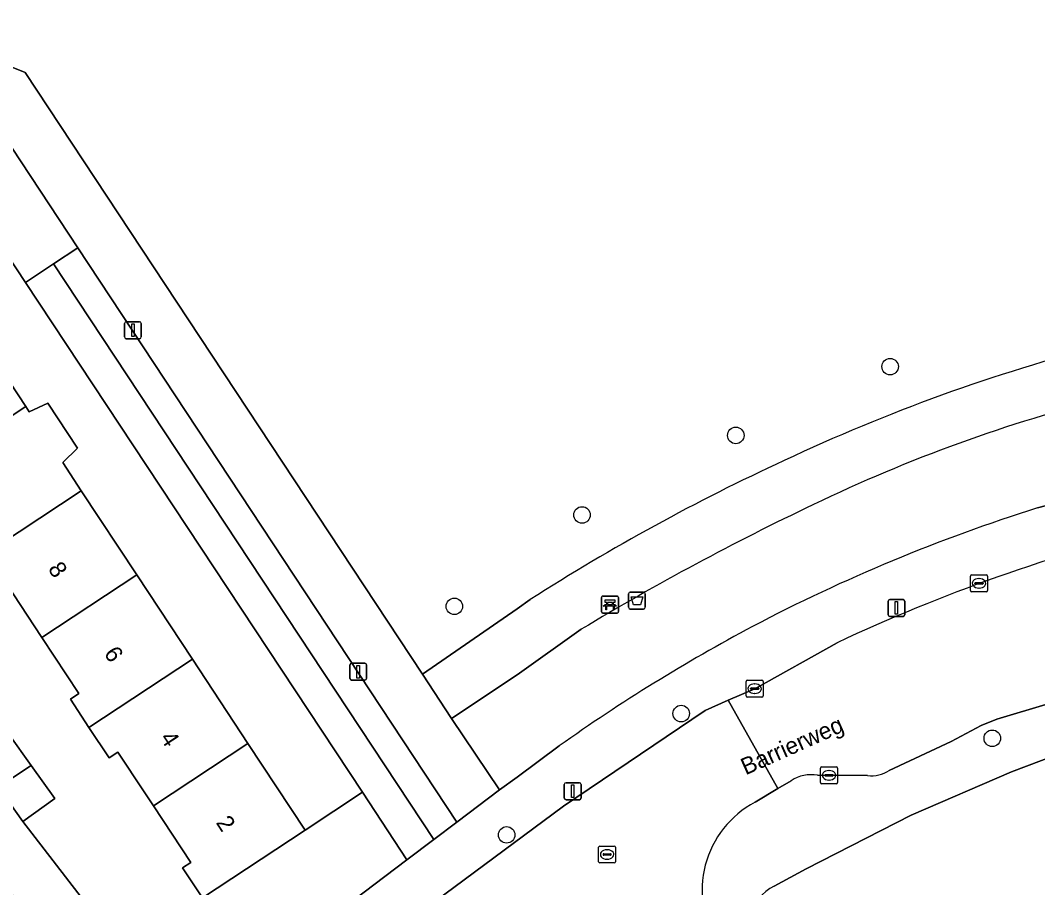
# Model space of a CAD drawing. Extents: x 160030 to 160839, y 385325 to 386450.
# Drawn here: x 160470.6 to 160530.8, y 385844.5 to 385895.8 of the extents above; entities that cross this region are included whole.
import ezdxf

# ---------------------------------------------------------------- set-up
doc = ezdxf.new("R2010")
doc.units = 0
for name, color, linetype in [('IMGEO_Afvalbak', 7, 'Continuous'), ('IMGEO_Bank', 7, 'Continuous'), ('IMGEO_Boom', 7, 'Continuous'), ('IMGEO_Erf', 7, 'Continuous'), ('IMGEO_Groenvoorziening', 7, 'Continuous'), ('IMGEO_Kolk', 7, 'Continuous'), ('IMGEO_Lichtmast', 7, 'Continuous'), ('IMGEO_Openbare_ruimte_label', 7, 'Continuous'), ('IMGEO_Pand', 7, 'Continuous'), ('IMGEO_Pand_nummerreeks', 7, 'Continuous'), ('IMGEO_Rijbaan_lokaal_gesloten', 7, 'Continuous'), ('IMGEO_Rioolput', 7, 'Continuous'), ('IMGEO_Voetpad_open', 7, 'Continuous')]:
    doc.layers.add(name, color=color, linetype=linetype)

msp = doc.modelspace()

# ---------------------------------------------------------------- linework, layer by layer
at = {"layer": 'IMGEO_Afvalbak'}
for p, q in [((160506.599, 385861.08), (160506.599, 385861.88)), ((160506.599, 385861.88), (160506.599, 385861.08)), ((160506.699, 385861.98), (160507.489, 385861.98)), ((160507.489, 385861.98), (160506.699, 385861.98)), ((160507.589, 385861.88), (160507.589, 385861.08)), ((160507.589, 385861.08), (160507.589, 385861.88)), ((160507.489, 385860.98), (160506.699, 385860.98)), ((160506.699, 385860.98), (160507.489, 385860.98))]:
    msp.add_line(p, q, dxfattribs=at)
msp.add_lwpolyline([(160506.742, 385861.694), (160507.446, 385861.694), (160507.297, 385861.224), (160506.891, 385861.224), (160506.742, 385861.694)], dxfattribs=at)
for centre, start, end in [((160506.699, 385861.88), 90, 180), ((160506.699, 385861.88), 90, 180), ((160507.489, 385861.88), 0, 90), ((160507.489, 385861.88), 360, 90), ((160506.699, 385861.08), 180, 270), ((160506.699, 385861.08), 180, 270), ((160507.489, 385861.08), 270, 0), ((160507.489, 385861.08), 270, 0)]:
    msp.add_arc(centre, 0.1, start, end, dxfattribs=at)
at = {"layer": 'IMGEO_Bank'}
for p, q in [((160504.998, 385860.819), (160504.998, 385861.66)), ((160504.998, 385861.66), (160504.998, 385860.819)), ((160505.073, 385861.744), (160505.914, 385861.744)), ((160505.914, 385861.744), (160505.073, 385861.744)), ((160505.998, 385861.669), (160505.998, 385860.828)), ((160505.998, 385860.828), (160505.998, 385861.669)), ((160505.695, 385861.142), (160505.302, 385861.142)), ((160505.307, 385861.25), (160505.307, 385861.356)), ((160505.351, 385861.356), (160505.351, 385861.25)), ((160505.639, 385861.362), (160505.357, 385861.362)), ((160505.357, 385861.244), (160505.639, 385861.244)), ((160505.645, 385861.25), (160505.645, 385861.356)), ((160505.689, 385861.356), (160505.689, 385861.25)), ((160505.923, 385860.744), (160505.082, 385860.744)), ((160505.082, 385860.744), (160505.923, 385860.744))]:
    msp.add_line(p, q, dxfattribs=at)
for points in [[(160505.301, 385861.362), (160505.215, 385861.362), (160505.215, 385861.523), (160505.778, 385861.523), (160505.778, 385861.362), (160505.695, 385861.362)], [(160505.245, 385861.142), (160505.103, 385861.142), (160505.215, 385861.244), (160505.301, 385861.244)], [(160505.295, 385861.135), (160505.295, 385860.928), (160505.252, 385860.928), (160505.252, 385861.135)], [(160505.695, 385861.244), (160505.778, 385861.244), (160505.89, 385861.142), (160505.751, 385861.142)], [(160505.745, 385861.135), (160505.745, 385860.928), (160505.701, 385860.928), (160505.701, 385861.135)]]:
    msp.add_lwpolyline(points, dxfattribs=at)
for centre, radius, start, end in [((160505.076, 385861.666), 0.0779, 92.4484, 184.28452), ((160505.076, 385861.666), 0.0779, 92.4484, 184.28452), ((160505.92, 385861.666), 0.0779, 2.4484, 94.28452), ((160505.92, 385861.666), 0.0779, 2.4484, 94.28452), ((160505.076, 385860.822), 0.0779, 182.4484, 274.28452), ((160505.076, 385860.822), 0.0779, 182.4484, 274.28452), ((160505.245, 385861.135), 0.00671, 2.89567, 87.10433), ((160505.302, 385861.135), 0.00671, 92.89567, 177.10433), ((160505.3, 385861.355), 0.00671, 2.89567, 87.10433), ((160505.3, 385861.251), 0.00671, 272.89567, 357.10433), ((160505.357, 385861.355), 0.00671, 92.89567, 177.10433), ((160505.357, 385861.251), 0.00671, 182.89567, 267.10433), ((160505.639, 385861.355), 0.00671, 2.89567, 87.10433), ((160505.639, 385861.251), 0.00671, 272.89567, 357.10433), ((160505.696, 385861.355), 0.00671, 92.89567, 177.10433), ((160505.696, 385861.251), 0.00671, 182.89567, 267.10433), ((160505.694, 385861.135), 0.00671, 2.89567, 87.10433), ((160505.751, 385861.135), 0.00671, 92.89567, 177.10433), ((160505.92, 385860.822), 0.0779, 272.4484, 4.28452), ((160505.92, 385860.822), 0.0779, 272.4484, 4.28452)]:
    msp.add_arc(centre, radius, start, end, dxfattribs=at)
at = {"layer": 'IMGEO_Boom'}
for centre in [(160522.082, 385875.336), (160512.944, 385871.262), (160503.843, 385866.553), (160496.283, 385861.138), (160509.713, 385854.787), (160528.132, 385853.325), (160499.377, 385847.602)]:
    msp.add_circle(centre, 0.489, dxfattribs=at)
at = {"layer": 'IMGEO_Erf'}
msp.add_lwpolyline([(160470.884, 385880.328), (160469.781, 385881.997), (160468.023, 385880.862), (160466.396, 385879.812), (160467.519, 385878.109), (160470.903, 385872.977), (160471.117, 385872.652), (160472.207, 385873.163), (160473.962, 385870.501), (160473.097, 385869.649), (160474.192, 385867.989), (160477.482, 385863), (160480.772, 385858.011), (160484.06, 385853.023), (160487.444, 385847.892), (160490.841, 385850.132)], close=True, dxfattribs=at)
msp.add_lwpolyline([(160469.9, 385853.576), (160471.229, 385851.719), (160472.634, 385849.756), (160470.724, 385848.388), (160475.259, 385842.539), (160477.078, 385843.933), (160478.595, 385841.952), (160481.363, 385843.883), (160480.195, 385845.654), (160480.676, 385845.972), (160478.461, 385849.331), (160477.923, 385850.146), (160476.365, 385852.508), (160475.835, 385852.159), (160474.642, 385853.969), (160473.546, 385855.632), (160474.057, 385855.969), (160471.863, 385859.295), (160469.738, 385862.517)], dxfattribs=at)
at = {"layer": 'IMGEO_Groenvoorziening'}
for points in [[(160462.447, 385896.161), (160470.862, 385892.763), (160494.405, 385857.131), (160500, 385860.998), (160500.778, 385861.535)], [(160463.161, 385887.04), (160463.381, 385886.761), (160468.023, 385880.862), (160469.781, 385881.997), (160470.884, 385880.328), (160472.553, 385881.429), (160473.981, 385882.371), (160468.937, 385890.012)], [(160530.819, 385866.972), (160539.466, 385869.216), (160552.269, 385871.988), (160555.713, 385872.764), (160554.615, 385877.841), (160547.089, 385876.112), (160535.097, 385873.519)], [(160503.797, 385859.782), (160500, 385857.085), (160496.106, 385854.494), (160498.965, 385850.262), (160500, 385851.029), (160502.491, 385852.872)], [(160557.922, 385854.24), (160556.95, 385858.654), (160541.181, 385855.337), (160536.871, 385854.169), (160536.052, 385853.9), (160529.271, 385851.34), (160523.326, 385848.774), (160517.121, 385845.589), (160515.222, 385844.574)]]:
    msp.add_lwpolyline(points, dxfattribs=at)
for points in [[(160495.073, 385847.335), (160496.43, 385848.363), (160473.981, 385882.371), (160472.553, 385881.429)], [(160493.476, 385846.124), (160495.073, 385847.335), (160472.553, 385881.429), (160470.884, 385880.328), (160490.841, 385850.132)], [(160480.111, 385835.996), (160493.476, 385846.124), (160490.841, 385850.132), (160487.444, 385847.892), (160481.363, 385843.883), (160478.595, 385841.952), (160476.776, 385840.559)]]:
    msp.add_lwpolyline(points, close=True, dxfattribs=at)
for centre, radius, start, end in [((160561.784, 385772.229), 107.833, 104.50845, 115.23732), ((160557.199, 385785.041), 91.196, 104.02558, 115.77864), ((160567.092, 385758.329), 122.675, 114.71203, 122.72236), ((160587.471, 385720.47), 162.509, 115.48865, 120.98995), ((160561.763, 385768.851), 102.885, 107.50352, 117.70053), ((160563.106, 385767.566), 104.648, 118.0244, 125.39594), ((160516.478, 385842.095), 2.779, 116.86584, 165.85337)]:
    msp.add_arc(centre, radius, start, end, dxfattribs=at)
at = {"layer": 'IMGEO_Kolk'}
for p, q in [((160526.846, 385862.076), (160526.846, 385862.928)), ((160526.921, 385863.002), (160527.773, 385863.002)), ((160527.334, 385862.782), (160527.359, 385862.782)), ((160527.847, 385862.928), (160527.847, 385862.076)), ((160527.105, 385862.496), (160527.105, 385862.508)), ((160527.543, 385862.459), (160527.145, 385862.459)), ((160527.148, 385862.545), (160527.546, 385862.545)), ((160527.357, 385862.222), (160527.332, 385862.222)), ((160527.589, 385862.508), (160527.589, 385862.496)), ((160527.773, 385862.002), (160526.921, 385862.002)), ((160513.566, 385855.836), (160513.566, 385856.688)), ((160513.641, 385856.762), (160514.493, 385856.762)), ((160514.567, 385856.688), (160514.567, 385855.836)), ((160513.825, 385856.256), (160513.825, 385856.268)), ((160514.263, 385856.219), (160513.865, 385856.219)), ((160513.868, 385856.305), (160514.266, 385856.305)), ((160514.054, 385856.542), (160514.079, 385856.542)), ((160514.309, 385856.268), (160514.309, 385856.256)), ((160514.493, 385855.762), (160513.641, 385855.762)), ((160514.077, 385855.982), (160514.052, 385855.982)), ((160517.964, 385850.707), (160517.964, 385851.559)), ((160518.039, 385851.633), (160518.891, 385851.633)), ((160518.266, 385851.176), (160518.664, 385851.176)), ((160518.452, 385851.413), (160518.477, 385851.413)), ((160518.965, 385851.559), (160518.965, 385850.707)), ((160518.891, 385850.633), (160518.039, 385850.633)), ((160518.223, 385851.127), (160518.223, 385851.139)), ((160518.661, 385851.09), (160518.263, 385851.09)), ((160518.475, 385850.853), (160518.45, 385850.853)), ((160518.707, 385851.139), (160518.707, 385851.127))]:
    msp.add_line(p, q, dxfattribs=at)
for points in [[(160526.846, 385862.076), (160526.846, 385862.928)], [(160526.921, 385863.002), (160527.773, 385863.002)], [(160527.847, 385862.928), (160527.847, 385862.076)], [(160527.773, 385862.002), (160526.921, 385862.002)], [(160513.566, 385855.836), (160513.566, 385856.688)], [(160513.641, 385856.762), (160514.493, 385856.762)], [(160514.567, 385856.688), (160514.567, 385855.836)], [(160514.493, 385855.762), (160513.641, 385855.762)], [(160517.964, 385850.707), (160517.964, 385851.559)], [(160518.039, 385851.633), (160518.891, 385851.633)], [(160518.965, 385851.559), (160518.965, 385850.707)], [(160518.891, 385850.633), (160518.039, 385850.633)]]:
    msp.add_lwpolyline(points, dxfattribs=at)
for centre, radius, start, end in [((160526.923, 385862.926), 0.0765, 91.55205, 178.44795), ((160526.923, 385862.926), 0.0765, 91.55205, 178.44795), ((160527.771, 385862.926), 0.0765, 1.55205, 88.44795), ((160527.771, 385862.926), 0.0765, 1.55205, 88.44795), ((160526.923, 385862.078), 0.0765, 181.55205, 268.44795), ((160526.923, 385862.078), 0.0765, 181.55205, 268.44795), ((160527.145, 385862.505), 0.0403, 85.87752, 175.75265), ((160527.142, 385862.495), 0.0366, 178.93798, 274.71019), ((160527.546, 385862.502), 0.043, 264.86636, 352.45326), ((160527.55, 385862.507), 0.0386, 1.73085, 96.63898), ((160527.771, 385862.078), 0.0765, 271.55205, 358.44795), ((160527.771, 385862.078), 0.0765, 271.55205, 358.44795), ((160513.643, 385856.686), 0.0765, 91.55205, 178.44795), ((160513.643, 385856.686), 0.0765, 91.55205, 178.44795), ((160514.491, 385856.686), 0.0765, 1.55205, 88.44795), ((160514.491, 385856.686), 0.0765, 1.55205, 88.44795), ((160513.865, 385856.265), 0.0403, 85.87752, 175.75265), ((160513.862, 385856.255), 0.0366, 178.93798, 274.71019), ((160514.266, 385856.262), 0.043, 264.86636, 352.45326), ((160514.27, 385856.267), 0.0386, 1.73085, 96.63898), ((160513.643, 385855.838), 0.0765, 181.55205, 268.44795), ((160513.643, 385855.838), 0.0765, 181.55205, 268.44795), ((160514.491, 385855.838), 0.0765, 271.55205, 358.44795), ((160514.491, 385855.838), 0.0765, 271.55205, 358.44795), ((160518.041, 385851.557), 0.0765, 91.55205, 178.44795), ((160518.041, 385851.557), 0.0765, 91.55205, 178.44795), ((160518.263, 385851.136), 0.0403, 85.87752, 175.75265), ((160518.668, 385851.138), 0.0386, 1.73085, 96.63898), ((160518.889, 385851.557), 0.0765, 1.55205, 88.44795), ((160518.889, 385851.557), 0.0765, 1.55205, 88.44795), ((160518.041, 385850.709), 0.0765, 181.55205, 268.44795), ((160518.041, 385850.709), 0.0765, 181.55205, 268.44795), ((160518.26, 385851.126), 0.0366, 178.93798, 274.71019), ((160518.664, 385851.133), 0.043, 264.86636, 352.45326), ((160518.889, 385850.709), 0.0765, 271.55205, 358.44795), ((160518.889, 385850.709), 0.0765, 271.55205, 358.44795)]:
    msp.add_arc(centre, radius, start, end, dxfattribs=at)
for centre, major_axis, ratio, start_param, end_param in [((160527.333, 385862.502), (-0.387, 0.002), 0.722429, 4.712389, 7.853982), ((160527.358, 385862.502), (-0.39, 0.002), 0.717154, 1.570796, 4.712389), ((160514.053, 385856.262), (-0.387, 0.002), 0.722429, 4.712389, 7.853982), ((160514.078, 385856.262), (-0.39, 0.002), 0.717154, 1.570796, 4.712389), ((160518.451, 385851.133), (-0.387, 0.002), 0.722429, 4.712389, 7.853982), ((160518.476, 385851.133), (-0.39, 0.002), 0.717154, 1.570796, 4.712389)]:
    msp.add_ellipse(centre, major_axis=major_axis, ratio=ratio, start_param=start_param, end_param=end_param, dxfattribs=at)
at = {"layer": 'IMGEO_Lichtmast'}
for p, q in [((160476.757, 385877.091), (160476.757, 385877.891)), ((160476.757, 385877.891), (160476.757, 385877.091)), ((160476.857, 385877.991), (160477.647, 385877.991)), ((160477.647, 385877.991), (160476.857, 385877.991)), ((160477.747, 385877.891), (160477.747, 385877.091)), ((160477.747, 385877.091), (160477.747, 385877.891)), ((160477.647, 385876.991), (160476.857, 385876.991)), ((160476.857, 385876.991), (160477.647, 385876.991)), ((160521.959, 385860.642), (160521.959, 385861.442)), ((160521.959, 385861.442), (160521.959, 385860.642)), ((160522.059, 385861.542), (160522.849, 385861.542)), ((160522.849, 385861.542), (160522.059, 385861.542)), ((160522.949, 385861.442), (160522.949, 385860.642)), ((160522.949, 385860.642), (160522.949, 385861.442)), ((160522.849, 385860.542), (160522.059, 385860.542)), ((160522.059, 385860.542), (160522.849, 385860.542)), ((160490.097, 385856.867), (160490.097, 385857.667)), ((160490.097, 385857.667), (160490.097, 385856.867)), ((160490.197, 385857.767), (160490.987, 385857.767)), ((160490.987, 385857.767), (160490.197, 385857.767)), ((160491.087, 385857.667), (160491.087, 385856.867)), ((160491.087, 385856.867), (160491.087, 385857.667)), ((160490.987, 385856.767), (160490.197, 385856.767)), ((160490.197, 385856.767), (160490.987, 385856.767)), ((160502.793, 385849.786), (160502.793, 385850.586)), ((160502.793, 385850.586), (160502.793, 385849.786)), ((160502.893, 385850.686), (160503.683, 385850.686)), ((160503.683, 385850.686), (160502.893, 385850.686)), ((160503.783, 385850.586), (160503.783, 385849.786)), ((160503.783, 385849.786), (160503.783, 385850.586)), ((160503.683, 385849.686), (160502.893, 385849.686)), ((160502.893, 385849.686), (160503.683, 385849.686))]:
    msp.add_line(p, q, dxfattribs=at)
for points in [[(160477.177, 385877.866), (160477.327, 385877.866), (160477.327, 385877.116), (160477.177, 385877.116), (160477.177, 385877.866)], [(160522.379, 385861.417), (160522.529, 385861.417), (160522.529, 385860.667), (160522.379, 385860.667), (160522.379, 385861.417)], [(160490.517, 385857.642), (160490.667, 385857.642), (160490.667, 385856.892), (160490.517, 385856.892), (160490.517, 385857.642)], [(160503.213, 385850.561), (160503.363, 385850.561), (160503.363, 385849.811), (160503.213, 385849.811), (160503.213, 385850.561)]]:
    msp.add_lwpolyline(points, dxfattribs=at)
for centre, start, end in [((160476.857, 385877.891), 90, 180), ((160476.857, 385877.891), 90, 180), ((160477.647, 385877.891), 0, 90), ((160477.647, 385877.891), 360, 90), ((160476.857, 385877.091), 180, 270), ((160476.857, 385877.091), 180, 270), ((160477.647, 385877.091), 270, 0), ((160477.647, 385877.091), 270, 0), ((160522.059, 385861.442), 90, 180), ((160522.059, 385861.442), 90, 180), ((160522.849, 385861.442), 0, 90), ((160522.849, 385861.442), 360, 90), ((160522.059, 385860.642), 180, 270), ((160522.059, 385860.642), 180, 270), ((160522.849, 385860.642), 270, 0), ((160522.849, 385860.642), 270, 0), ((160490.197, 385857.667), 90, 180), ((160490.197, 385857.667), 90, 180), ((160490.987, 385857.667), 0, 90), ((160490.987, 385857.667), 360, 90), ((160490.197, 385856.867), 180, 270), ((160490.197, 385856.867), 180, 270), ((160490.987, 385856.867), 270, 0), ((160490.987, 385856.867), 270, 0), ((160502.893, 385850.586), 90, 180), ((160502.893, 385850.586), 90, 180), ((160503.683, 385850.586), 0, 90), ((160503.683, 385850.586), 360, 90), ((160502.893, 385849.786), 180, 270), ((160502.893, 385849.786), 180, 270), ((160503.683, 385849.786), 270, 0), ((160503.683, 385849.786), 270, 0)]:
    msp.add_arc(centre, 0.1, start, end, dxfattribs=at)
at = {"layer": 'IMGEO_Pand'}
for points in [[(160463.126, 385872.498), (160465.264, 385869.257), (160470.903, 385872.977), (160467.519, 385878.109), (160466.396, 385879.812), (160456.096, 385873.003), (160453.821, 385871.499), (160453.431, 385871.241), (160457.248, 385866.18), (160459.679, 385868.014), (160458.663, 385869.555)], [(160472.207, 385873.163), (160471.117, 385872.652), (160470.903, 385872.977), (160465.264, 385869.257), (160466.207, 385867.827), (160467.413, 385865.999), (160466.901, 385865.661), (160468.041, 385863.932), (160474.192, 385867.989), (160473.097, 385869.649), (160473.962, 385870.501)], [(160468.041, 385863.932), (160469.205, 385862.166), (160469.738, 385862.517), (160471.863, 385859.295), (160477.482, 385863), (160474.192, 385867.989)], [(160480.772, 385858.011), (160477.482, 385863), (160471.863, 385859.295), (160474.057, 385855.969), (160473.546, 385855.632), (160474.642, 385853.969)], [(160474.642, 385853.969), (160475.835, 385852.159), (160476.365, 385852.508), (160477.923, 385850.146), (160478.461, 385849.331), (160484.06, 385853.023), (160480.772, 385858.011)], [(160469.267, 385850.424), (160471.229, 385851.719), (160469.9, 385853.576), (160467.989, 385852.209)], [(160487.444, 385847.892), (160484.06, 385853.023), (160478.461, 385849.331), (160480.676, 385845.972), (160480.195, 385845.654), (160481.363, 385843.883)], [(160470.724, 385848.388), (160472.634, 385849.756), (160471.229, 385851.719), (160469.267, 385850.424)]]:
    msp.add_lwpolyline(points, close=True, dxfattribs=at)
at = {"layer": 'IMGEO_Rijbaan_lokaal_gesloten'}
for points in [[(160522.034, 385851.425), (160525.708, 385853.14), (160527.472, 385854.076), (160528.404, 385854.463), (160531.503, 385855.379), (160535.8, 385856.982), (160539.333, 385858.11), (160542.336, 385858.577), (160545.546, 385859.316), (160558.365, 385862.096)], [(160518.942, 385858.984), (160514.067, 385856.262), (160512.487, 385855.591), (160515.441, 385850.347), (160516.226, 385850.813)], [(160514.086, 385849.542), (160515.441, 385850.347), (160512.487, 385855.591), (160511.134, 385854.977), (160502.735, 385849.311), (160493.352, 385842.337), (160497.067, 385837.411), (160497.522, 385837.863), (160499.459, 385839.402)], [(160517.79, 385851.137), (160520.749, 385851.121)]]:
    msp.add_lwpolyline(points, dxfattribs=at)
for centre, radius, start, end in [((160564.145, 385762.183), 106.835, 104.00096, 115.03078), ((160521.005, 385852.905), 1.802, 261.82103, 304.79914), ((160517.415, 385849.011), 2.158, 79.98929, 123.41852), ((160516.876, 385844.312), 5.928, 118.07476, 212.60156)]:
    msp.add_arc(centre, radius, start, end, dxfattribs=at)
at = {"layer": 'IMGEO_Rioolput'}
for p, q in [((160504.826, 385846.014), (160504.826, 385846.866)), ((160504.901, 385846.94), (160505.753, 385846.94)), ((160505.085, 385846.434), (160505.085, 385846.446)), ((160505.523, 385846.397), (160505.125, 385846.397)), ((160505.128, 385846.483), (160505.526, 385846.483)), ((160505.314, 385846.72), (160505.339, 385846.72)), ((160505.569, 385846.446), (160505.569, 385846.434)), ((160505.827, 385846.866), (160505.827, 385846.014)), ((160505.753, 385845.94), (160504.901, 385845.94)), ((160505.337, 385846.16), (160505.312, 385846.16))]:
    msp.add_line(p, q, dxfattribs=at)
for points in [[(160504.826, 385846.014), (160504.826, 385846.866)], [(160504.901, 385846.94), (160505.753, 385846.94)], [(160505.827, 385846.866), (160505.827, 385846.014)], [(160505.753, 385845.94), (160504.901, 385845.94)]]:
    msp.add_lwpolyline(points, dxfattribs=at)
for centre, radius, start, end in [((160504.903, 385846.864), 0.0765, 91.55205, 178.44795), ((160504.903, 385846.864), 0.0765, 91.55205, 178.44795), ((160505.125, 385846.443), 0.0403, 85.87752, 175.75265), ((160505.122, 385846.433), 0.0366, 178.93798, 274.71019), ((160505.526, 385846.44), 0.043, 264.86636, 352.45326), ((160505.53, 385846.445), 0.0386, 1.73085, 96.63898), ((160505.751, 385846.864), 0.0765, 1.55205, 88.44795), ((160505.751, 385846.864), 0.0765, 1.55205, 88.44795), ((160504.903, 385846.016), 0.0765, 181.55205, 268.44795), ((160504.903, 385846.016), 0.0765, 181.55205, 268.44795), ((160505.751, 385846.016), 0.0765, 271.55205, 358.44795), ((160505.751, 385846.016), 0.0765, 271.55205, 358.44795)]:
    msp.add_arc(centre, radius, start, end, dxfattribs=at)
for centre, major_axis, ratio, start_param, end_param in [((160505.313, 385846.44), (-0.387, 0.002), 0.722429, 4.712389, 7.853982), ((160505.338, 385846.44), (-0.39, 0.002), 0.717154, 1.570796, 4.712389)]:
    msp.add_ellipse(centre, major_axis=major_axis, ratio=ratio, start_param=start_param, end_param=end_param, dxfattribs=at)
at = {"layer": 'IMGEO_Voetpad_open'}
for points in [[(160470.862, 385892.763), (160462.447, 385896.161), (160464.136, 385892.004), (160468.937, 385890.012), (160473.981, 385882.371), (160496.43, 385848.363), (160498.965, 385850.262), (160496.106, 385854.494), (160494.405, 385857.131)], [(160463.351, 385857.918), (160461.85, 385859.848), (160460.54, 385861.532), (160457.248, 385866.18), (160453.431, 385871.241), (160451.244, 385874.136), (160448.695, 385872.214), (160452.838, 385866.725), (160456.334, 385862.104), (160462.631, 385853.844), (160463.541, 385852.65), (160463.561, 385852.624), (160469.844, 385844.381), (160473.399, 385839.715), (160477.606, 385834.085), (160480.111, 385835.996), (160476.776, 385840.559), (160475.259, 385842.539), (160470.724, 385848.388), (160469.267, 385850.424), (160467.989, 385852.209)]]:
    msp.add_lwpolyline(points, close=True, dxfattribs=at)
for points in [[(160570.205, 385875.878), (160563.642, 385874.467), (160558.635, 385873.38), (160555.713, 385872.764), (160552.269, 385871.988), (160539.466, 385869.216), (160530.819, 385866.972)], [(160576.636, 385867.982), (160570.762, 385866.698), (160570.023, 385866.551), (160569.573, 385866.434), (160563.9, 385865.201), (160564.643, 385861.839), (160560.154, 385860.851), (160559.783, 385862.419), (160558.365, 385862.096), (160545.546, 385859.316), (160542.336, 385858.577), (160539.333, 385858.11), (160535.8, 385856.982), (160531.503, 385855.379), (160528.404, 385854.463), (160527.472, 385854.076), (160525.708, 385853.14), (160522.034, 385851.425)], [(160500.778, 385861.535), (160500, 385860.998), (160494.405, 385857.131), (160496.106, 385854.494), (160500, 385857.085), (160503.797, 385859.782)], [(160477.302, 385830.05), (160477, 385830.447), (160479.115, 385832.058), (160479.417, 385831.661), (160485.988, 385836.666), (160487.975, 385838.222), (160493.352, 385842.337), (160502.735, 385849.311), (160511.134, 385854.977), (160512.487, 385855.591), (160514.067, 385856.262), (160518.942, 385858.984)], [(160515.222, 385844.574), (160517.121, 385845.589), (160523.326, 385848.774), (160529.271, 385851.34), (160536.052, 385853.9), (160536.871, 385854.169), (160541.181, 385855.337), (160556.95, 385858.654)], [(160502.491, 385852.872), (160500, 385851.029), (160498.965, 385850.262), (160496.43, 385848.363), (160495.073, 385847.335), (160493.476, 385846.124), (160480.111, 385835.996), (160477.606, 385834.085), (160475.467, 385832.462), (160441.615, 385806.689)], [(160516.226, 385850.813), (160515.441, 385850.347), (160514.086, 385849.542)], [(160520.749, 385851.121), (160517.79, 385851.137)]]:
    msp.add_lwpolyline(points, dxfattribs=at)
for centre, radius, start, end in [((160561.784, 385772.229), 107.833, 104.50845, 115.23732), ((160557.199, 385785.041), 91.196, 104.02558, 115.77864), ((160567.092, 385758.329), 122.675, 114.71203, 122.72236), ((160587.471, 385720.47), 162.509, 115.48865, 120.98995), ((160561.763, 385768.851), 102.885, 107.50352, 117.70053), ((160564.145, 385762.183), 106.835, 104.00096, 115.03078), ((160563.106, 385767.566), 104.648, 118.0244, 125.39594), ((160521.005, 385852.905), 1.802, 261.82103, 304.79914), ((160517.415, 385849.011), 2.158, 79.98929, 123.41852), ((160516.876, 385844.312), 5.928, 118.07476, 212.60156), ((160516.478, 385842.095), 2.779, 116.86584, 165.85337)]:
    msp.add_arc(centre, radius, start, end, dxfattribs=at)

# ---------------------------------------------------------------- texts
at = {"layer": 'IMGEO_Openbare_ruimte_label'}
msp.add_text('Barrierweg', height=1, rotation=24.07884, dxfattribs=at).set_placement((160513.527, 385851.125))
at = {"layer": 'IMGEO_Pand_nummerreeks'}
for s, p in [('8', (160472.189, 385863.357)), ('6', (160475.503, 385858.349)), ('4', (160478.82, 385853.338)), ('2', (160482.135, 385848.327))]:
    msp.add_text(s, height=1, rotation=303.49371, dxfattribs=at).set_placement(p)

doc.saveas('drawing.dxf')
